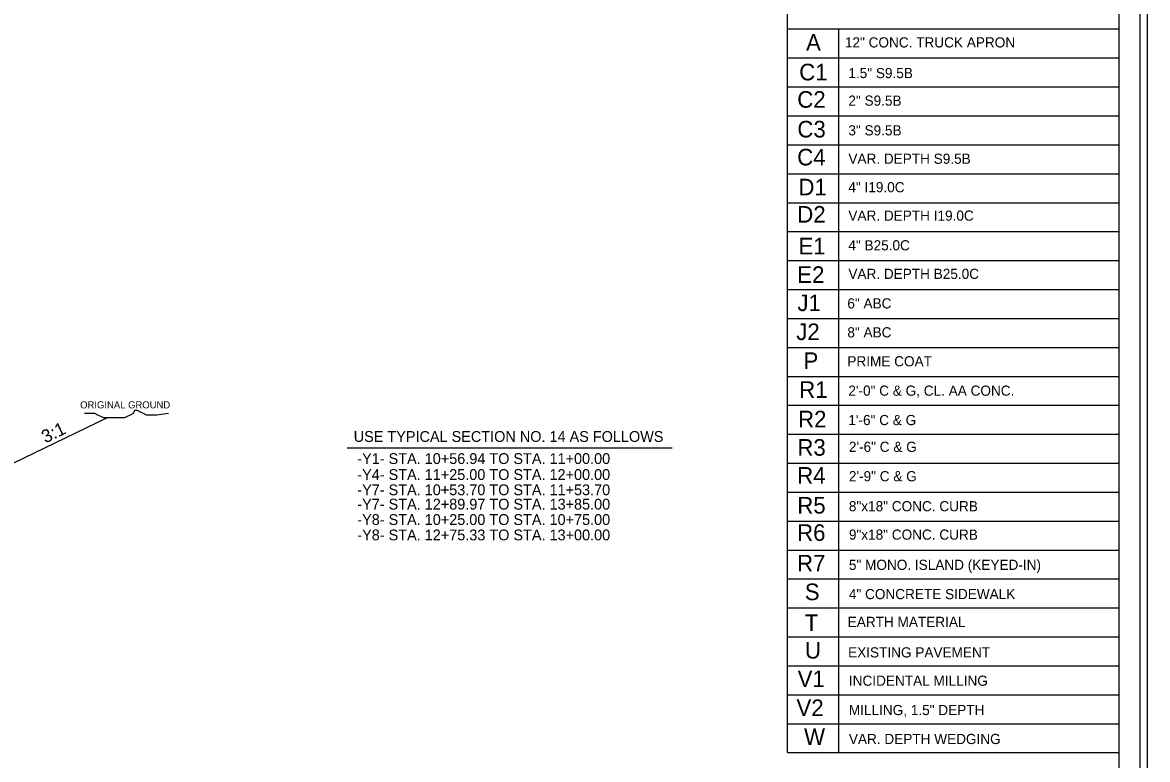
# Model space of a CAD drawing. Extents: x 958711 to 962106, y 831169 to 840840.
# Drawn here: x 959717 to 960395, y 833989 to 834433 of the extents above; entities that cross this region are included whole.
import ezdxf

# ---------------------------------------------------------------- set-up
doc = ezdxf.new("R2010")
doc.units = 0
for name, color, linetype in [('Old_Level_1', 7, 'Continuous'), ('Old_Level_21', 7, 'Continuous'), ('Old_Level_50', 7, 'Continuous'), ('Prop Pavement Schedule Description CELL', 7, 'Continuous'), ('Sheet Plot Border Inside CELL', 7, 'Continuous'), ('Sheet Plot Border Outside CELL', 7, 'Continuous'), ('Sheet Typical CELL', 7, 'Continuous')]:
    doc.layers.add(name, color=color, linetype=linetype)

msp = doc.modelspace()

# ---------------------------------------------------------------- linework, layer by layer
at = {"layer": 'Old_Level_1'}
for p, q in [((959705.35, 834164.6), (959767.49, 834194.7)), ((959912.42, 834176.75), (960108.36, 834176.75))]:
    msp.add_line(p, q, dxfattribs=at)
at = {"layer": 'Old_Level_21'}
msp.add_lwpolyline([(959804.73, 834197.35), (959797.64, 834196.47), (959795.86, 834196.47), (959793.21, 834196.47), (959791.43, 834196.47), (959789.66, 834197.35), (959787.88, 834198.25), (959786.11, 834199.13), (959784.33, 834199.13), (959783.44, 834197.35), (959781.68, 834196.47), (959779.9, 834195.57), (959778.13, 834194.7), (959776.35, 834194.7), (959774.58, 834194.7), (959772.81, 834194.7), (959771.04, 834194.7), (959769.26, 834194.7), (959767.49, 834194.7), (959765.71, 834194.7), (959763.94, 834195.57), (959762.17, 834196.47), (959760.4, 834197.35), (959757.73, 834197.35), (959755.96, 834197.35), (959754.18, 834197.35)], dxfattribs=at)
at = {"layer": 'Old_Level_50'}
for p, q in [((960177.74, 833993.04), (960177.74, 834465.35)), ((960177.74, 834429.07), (960377.78, 834429.07)), ((960177.74, 834429.07), (960377.78, 834429.07)), ((960208.47, 834429.07), (960208.47, 833993.04)), ((960177.74, 834411.63), (960377.78, 834411.63)), ((960177.74, 834394.18), (960377.78, 834394.18)), ((960177.74, 834394.18), (960377.78, 834394.18)), ((960177.74, 834394.18), (960377.78, 834394.18)), ((960177.74, 834376.74), (960377.78, 834376.74)), ((960177.74, 834376.74), (960377.78, 834376.74)), ((960177.74, 834376.74), (960377.78, 834376.74)), ((960177.74, 834359.3), (960377.78, 834359.3)), ((960177.74, 834341.86), (960377.78, 834341.86)), ((960177.74, 834324.42), (960377.78, 834324.42)), ((960177.74, 834306.98), (960377.78, 834306.98)), ((960177.74, 834289.54), (960377.78, 834289.54)), ((960177.74, 834272.1), (960377.78, 834272.1)), ((960177.74, 834254.65), (960377.78, 834254.65)), ((960177.74, 834237.21), (960377.78, 834237.21)), ((960177.74, 834219.77), (960377.78, 834219.77)), ((960177.74, 834202.33), (960377.78, 834202.33)), ((960177.74, 834184.89), (960377.78, 834184.89)), ((960177.74, 834167.45), (960377.78, 834167.45)), ((960177.74, 834150.01), (960377.78, 834150.01)), ((960177.74, 834132.57), (960377.78, 834132.57)), ((960177.74, 834115.13), (960377.78, 834115.13)), ((960177.74, 834115.13), (960377.78, 834115.13)), ((960177.74, 834097.69), (960377.78, 834097.69)), ((960177.74, 834080.25), (960377.78, 834080.25)), ((960177.74, 834062.8), (960377.78, 834062.8)), ((960177.74, 834045.36), (960377.78, 834045.36)), ((960177.74, 834027.92), (960377.78, 834027.92)), ((960177.74, 834010.48), (960377.78, 834010.48)), ((960177.74, 833993.04), (960377.78, 833993.04))]:
    msp.add_line(p, q, dxfattribs=at)
at = {"layer": 'Sheet Plot Border Inside CELL'}
msp.add_lwpolyline([(960390.3, 834695.64), (958723.8, 834695.64), (958723.8, 833640.54), (960390.3, 833640.54)], close=True, dxfattribs=at)
at = {"layer": 'Sheet Plot Border Outside CELL'}
msp.add_lwpolyline([(960394.8, 834718.09), (958710.8, 834718.09), (958710.8, 833618.09), (960394.8, 833618.09)], close=True, dxfattribs=at)
at = {"layer": 'Sheet Typical CELL'}
msp.add_lwpolyline([(960377.8, 834693.09), (958877.8, 834693.09), (958877.8, 833643.09), (960377.8, 833643.09)], close=True, dxfattribs=at)

# ---------------------------------------------------------------- texts
at = {"layer": 'Old_Level_1'}
msp.add_text('3:1', height=7.801, rotation=25.8427, dxfattribs=at).set_placement((959730.54, 834179.27))
for s, p in [('USE TYPICAL SECTION NO. 14 AS FOLLOWS', (959916.37, 834180.27)), ('-Y1- STA. 10+56.94 TO STA. 11+00.00', (959918.54, 834166.96)), ('-Y4- STA. 11+25.00 TO STA. 12+00.00', (959918.54, 834157.34)), ('-Y7- STA. 10+53.70 TO STA. 11+53.70', (959918.54, 834148.15)), ('-Y7- STA. 12+89.97 TO STA. 13+85.00', (959918.54, 834139.5)), ('-Y8- STA. 10+25.00 TO STA. 10+75.00', (959918.54, 834130.22)), ('-Y8- STA. 12+75.33 TO STA. 13+00.00', (959918.54, 834120.96))]:
    msp.add_text(s, height=6.5088, dxfattribs=at).set_placement(p)
at = {"layer": 'Old_Level_21'}
msp.add_text('ORIGINAL GROUND', height=4.2722, dxfattribs=at).set_placement((959751.48, 834200.46))
at = {"layer": 'Prop Pavement Schedule Description CELL'}
for s, height, p in [('A', 10, (960189.02, 834416.02)), ('12" CONC. TRUCK APRON', 6.1255, (960212.43, 834417.94)), ('C1', 10.005, (960184.88, 834398.12)), ('1.5" S9.5B', 6.126, (960214.51, 834399.45)), ('C2', 10.005, (960183.71, 834381.62)), ('2" S9.5B', 6.126, (960214.51, 834382.85)), ('C3', 10.005, (960183.77, 834363.72)), ('3" S9.5B', 6.126, (960214.51, 834364.95)), ('C4', 10.005, (960183.67, 834346.85)), ('VAR. DEPTH S9.5B', 6.1255, (960214.51, 834347.85)), ('D1', 10.005, (960184.41, 834328.84)), ('4" I19.0C', 6.126, (960214.51, 834330.69)), ('D2', 10.005, (960183.71, 834312.4)), ('VAR. DEPTH I19.0C', 6.1255, (960214.51, 834313.55)), ('E1', 10.005, (960184.41, 834293.27)), ('4" B25.0C', 6.126, (960214.51, 834295.68)), ('E2', 10.005, (960183.71, 834276.06)), ('VAR. DEPTH B25.0C', 6.1255, (960214.51, 834278.48)), ('J1', 10.005, (960183.81, 834259.08)), ('6" ABC', 6.126, (960213.91, 834260.67)), ('J2', 10.005, (960183.11, 834241.64)), ('8" ABC', 6.126, (960213.91, 834243.23)), ('P', 10, (960187.49, 834224.2)), ('PRIME COAT', 6.126, (960213.91, 834225.79)), ('R1', 10.005, (960184.88, 834206.76)), ('2\'-0" C & G, CL. AA CONC.', 6.1255, (960214.51, 834208.09)), ('R2', 10.005, (960184.18, 834189.03)), ('1\'-6" C & G', 6.1255, (960214.51, 834190.37)), ('R3', 10.005, (960183.77, 834171.95)), ('2\'-6" C & G', 6.1255, (960214.83, 834174.24)), ('R4', 10.005, (960183.67, 834155.08)), ('2\'-9" C & G', 6.1255, (960214.83, 834156.54)), ('R5', 10.005, (960183.72, 834137.07)), ('8"x18" CONC. CURB', 6.1255, (960214.83, 834138.46)), ('R6', 10.005, (960183.6, 834120.62)), ('9"x18" CONC. CURB', 6.1255, (960214.83, 834121.34)), ('R7', 10.005, (960183.57, 834102.19)), ('5" MONO. ISLAND (KEYED-IN)', 6.1255, (960214.83, 834103.14)), ('S', 10, (960188.25, 834084.91)), ('4" CONCRETE SIDEWALK', 6.1255, (960214.83, 834085.51)), ('T', 10, (960188.2, 834066.28)), ('EARTH MATERIAL', 6.1255, (960214.11, 834068.76)), ('U', 10, (960188.33, 834049.74)), ('EXISTING PAVEMENT', 6.1255, (960214.35, 834050.38)), ('V1', 10.005, (960183.94, 834032.49)), ('INCIDENTAL MILLING', 6.1255, (960214.83, 834033.32)), ('V2', 10.005, (960183.24, 834015.05)), ('MILLING, 1.5" DEPTH', 6.1255, (960214.83, 834015.64)), ('W', 10, (960187.82, 833997.61)), ('VAR. DEPTH WEDGING ', 6.1255, (960214.83, 833998.2))]:
    msp.add_text(s, height=height, dxfattribs=at).set_placement(p)

doc.saveas('drawing.dxf')
